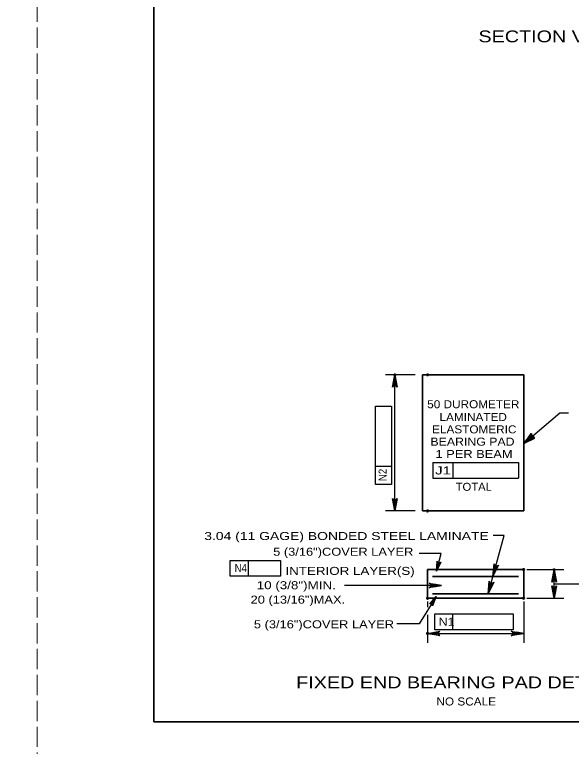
# Model space of a CAD drawing. Extents: x -11 to 79, y -154 to 0.
# Drawn here: x 33.66 to 42.01, y -43.62 to -32.65 of the extents above; entities that cross this region are included whole.
import ezdxf
from ezdxf.enums import TextEntityAlignment as Align

# ---------------------------------------------------------------- set-up
doc = ezdxf.new("R2010")
doc.units = 0
doc.header["$LTSCALE"] = 0.048
doc.header["$PDMODE"] = 32
doc.header["$PDSIZE"] = 0.024
doc.linetypes.add('LONG_DASHED', pattern=[7.5, 6, -1.5])
for name, color, linetype, lineweight in [('1', 7, 'Continuous', 25), ('2', 7, 'Continuous', 35), ('3', 7, 'Continuous', 25), ('4', 7, 'Continuous', 25), ('5', 7, 'Continuous', 25), ('6', 7, 'Continuous', 25), ('63', 7, 'LONG_DASHED', 13), ('7', 7, 'Continuous', 35)]:
    doc.layers.add(name, color=color, linetype=linetype, lineweight=lineweight)

msp = doc.modelspace()

# ---------------------------------------------------------------- hatches: boundary and pattern name
at = {"layer": '2'}
for points in [[(39.34708, -38.14675), (39.37858, -38.14675), (39.36283, -38.05225)], [(39.34708, -39.99592), (39.37858, -39.99592), (39.36283, -40.09042)], [(39.95608, -41.91), (39.95608, -41.94417), (39.85375, -41.92708)], [(41.19275, -41.91), (41.19275, -41.94417), (41.29508, -41.92708)]]:
    msp.add_hatch(color=256, dxfattribs=at).paths.add_polyline_path(points)
at = {"layer": '3'}
for points in [[(41.29508, -39.08083), (41.46142, -38.99875), (41.40317, -38.93008)], [(40.03058, -40.8995), (39.9975, -40.891), (39.9885, -40.99433)], [(41.73617, -41.07692), (41.77025, -41.07692), (41.75325, -40.97458)], [(41.73617, -41.29675), (41.77025, -41.29675), (41.75325, -41.39908)], [(39.94533, -41.46817), (39.91642, -41.45008), (39.98517, -41.37242)]]:
    msp.add_hatch(color=256, dxfattribs=at).paths.add_polyline_path(points)
at = {"layer": '5'}
for points in [[(40.89, -40.94708), (40.85208, -40.93658), (40.8395, -41.05567)], [(39.94592, -41.187), (39.94592, -41.22633), (40.064, -41.20667)], [(40.81658, -41.20292), (40.77858, -41.19242), (40.76608, -41.3115)]]:
    msp.add_hatch(color=256, dxfattribs=at).paths.add_polyline_path(points)

# ---------------------------------------------------------------- linework, layer by layer
at = {"layer": '1', "lineweight": 35}
msp.add_lwpolyline([(35.75, -43.25), (67.25, -43.25), (67.25, -22.75), (35.75, -22.75)], close=True, dxfattribs=at)
at = {"layer": '2', "lineweight": 25}
for p, q in [((39.67025, -38.05225), (39.22117, -38.05225)), ((41.83708, -38.62092), (41.96758, -38.62092)), ((39.67025, -40.09042), (39.22117, -40.09042)), ((39.85375, -41.44825), (39.85375, -41.5335)), ((41.29508, -41.44825), (41.29508, -42.06875)), ((39.85375, -41.64592), (39.85375, -42.06875)), ((39.85375, -41.92708), (41.29508, -41.92708))]:
    msp.add_line(p, q, dxfattribs=at)
for points in [[(39.36283, -38.05225), (39.39775, -38.23867), (39.38783, -38.22433), (39.37533, -38.21692), (39.36283, -38.21475), (39.35033, -38.21692), (39.33783, -38.22433), (39.32792, -38.23867), (39.36283, -38.05225), (39.33783, -38.22433), (39.35033, -38.21692), (39.36283, -38.05225), (39.36283, -38.21475), (39.37533, -38.21692), (39.36283, -38.05225), (39.38783, -38.22433)], [(41.29508, -39.08083), (41.41458, -38.93358), (41.41008, -38.95042), (41.4125, -38.96475), (41.419, -38.97567), (41.42875, -38.98383), (41.44242, -38.98858), (41.45983, -38.98683), (41.29508, -39.08083), (41.44242, -38.98858), (41.42875, -38.98383), (41.29508, -39.08083), (41.419, -38.97567), (41.4125, -38.96475), (41.29508, -39.08083), (41.41008, -38.95042)], [(39.36283, -40.09042), (39.32792, -39.904), (39.33783, -39.91833), (39.35033, -39.92575), (39.36283, -39.92792), (39.37533, -39.92575), (39.38783, -39.91833), (39.39775, -39.904), (39.36283, -40.09042), (39.38783, -39.91833), (39.37533, -39.92575), (39.36283, -40.09042), (39.36283, -39.92792), (39.35033, -39.92575), (39.36283, -40.09042), (39.33783, -39.91833)], [(40.83458, -41.0735), (40.85058, -40.8845), (40.85633, -40.901), (40.86642, -40.9115), (40.87792, -40.91692), (40.8905, -40.91817), (40.90458, -40.91433), (40.918, -40.90317), (40.83458, -41.0735), (40.90458, -40.91433), (40.8905, -40.91817), (40.83458, -41.0735), (40.87792, -40.91692), (40.86642, -40.9115), (40.83458, -41.0735), (40.85633, -40.901)], [(41.75325, -40.96983), (41.78817, -41.15625), (41.77825, -41.14192), (41.76575, -41.1345), (41.75325, -41.13233), (41.74075, -41.1345), (41.72825, -41.14192), (41.71833, -41.15625), (41.75325, -40.96983), (41.72825, -41.14192), (41.74075, -41.1345), (41.75325, -40.96983), (41.75325, -41.13233), (41.76575, -41.1345), (41.75325, -40.96983), (41.77825, -41.14192)], [(40.064, -41.20667), (39.87758, -41.24158), (39.89192, -41.23167), (39.89933, -41.21917), (39.9015, -41.20667), (39.89933, -41.19417), (39.89192, -41.18167), (39.87758, -41.17175), (40.064, -41.20667), (39.89192, -41.18167), (39.89933, -41.19417), (40.064, -41.20667), (39.9015, -41.20667), (39.89933, -41.21917), (40.064, -41.20667), (39.89192, -41.23167)], [(40.76325, -41.33133), (40.77925, -41.14233), (40.785, -41.15883), (40.79508, -41.16933), (40.80658, -41.17475), (40.81917, -41.176), (40.83325, -41.17217), (40.84667, -41.161), (40.76325, -41.33133), (40.83325, -41.17217), (40.81917, -41.176), (40.76325, -41.33133), (40.80658, -41.17475), (40.79508, -41.16933), (40.76325, -41.33133), (40.785, -41.15883)], [(41.75325, -41.39908), (41.71833, -41.21267), (41.72825, -41.227), (41.74075, -41.23442), (41.75325, -41.23658), (41.76575, -41.23442), (41.77825, -41.227), (41.78817, -41.21267), (41.75325, -41.39908), (41.77825, -41.227), (41.76575, -41.23442), (41.75325, -41.39908), (41.75325, -41.23658), (41.74075, -41.23442), (41.75325, -41.39908), (41.72825, -41.227)], [(39.85375, -41.92708), (40.04017, -41.89217), (40.02583, -41.90208), (40.01842, -41.91458), (40.01625, -41.92708), (40.01842, -41.93958), (40.02583, -41.95208), (40.04017, -41.962), (39.85375, -41.92708), (40.02583, -41.95208), (40.01842, -41.93958), (39.85375, -41.92708), (40.01625, -41.92708), (40.01842, -41.91458), (39.85375, -41.92708), (40.02583, -41.90208)], [(41.29508, -41.92708), (41.10867, -41.962), (41.123, -41.95208), (41.13042, -41.93958), (41.13258, -41.92708), (41.13042, -41.91458), (41.123, -41.90208), (41.10867, -41.89217), (41.29508, -41.92708), (41.123, -41.90208), (41.13042, -41.91458), (41.29508, -41.92708), (41.13258, -41.92708), (41.13042, -41.93958), (41.29508, -41.92708), (41.123, -41.95208)]]:
    msp.add_lwpolyline(points, dxfattribs=at)
for points in [[(39.34708, -38.14675), (39.37858, -38.14675), (39.36283, -38.05225)], [(39.34708, -39.99592), (39.37858, -39.99592), (39.36283, -40.09042)], [(39.95608, -41.91), (39.95608, -41.94417), (39.85375, -41.92708)], [(41.19275, -41.91), (41.19275, -41.94417), (41.29508, -41.92708)]]:
    msp.add_lwpolyline(points, close=True, dxfattribs=at)
at = {"layer": '3'}
for p, q in [((39.36283, -40.09042), (39.36283, -38.05225)), ((39.0755, -39.69758), (39.0755, -38.52175)), ((39.0755, -38.52175), (39.31167, -38.52175)), ((41.29508, -39.08083), (41.83708, -38.62092)), ((39.31167, -39.42375), (39.0755, -39.42375)), ((39.93267, -39.36633), (41.21867, -39.36633)), ((39.93267, -39.36633), (39.93267, -39.60258)), ((40.23508, -39.36633), (40.23508, -39.60258)), ((41.21867, -39.36633), (41.21867, -39.60258)), ((39.93267, -39.60258), (41.21867, -39.60258)), ((40.05742, -40.72683), (39.72775, -40.72683)), ((39.98842, -40.99433), (40.05742, -40.72683)), ((36.89267, -40.8345), (37.64908, -40.8345)), ((37.1665, -41.07067), (37.1665, -40.8345)), ((37.64908, -40.8345), (37.64908, -41.07067)), ((41.34425, -40.96983), (41.89492, -40.96983)), ((41.75325, -41.39908), (41.75325, -40.96983)), ((41.75325, -41.18442), (43.2595, -41.18442)), ((41.34425, -41.39908), (41.89492, -41.39908)), ((39.96108, -41.87167), (39.96108, -41.63542)), ((39.96108, -41.63542), (41.13683, -41.63542)), ((40.23483, -41.87167), (40.23483, -41.63542)), ((41.13683, -41.63542), (41.13683, -41.87167)), ((41.13683, -41.87167), (39.96108, -41.87167))]:
    msp.add_line(p, q, dxfattribs=at)
for points in [[(39.31167, -38.52175), (39.31167, -39.69758), (39.0755, -39.69758)], [(37.64908, -41.07067), (36.89267, -41.07067), (36.89267, -40.8345)], [(39.98842, -40.99433), (39.99858, -40.84292), (40.00342, -40.85608), (40.01167, -40.86433), (40.02092, -40.86842), (40.031, -40.86925), (40.04217, -40.86608), (40.05275, -40.85692), (39.98842, -40.99433), (40.04217, -40.86608), (40.031, -40.86925), (39.98842, -40.99433), (40.02092, -40.86842), (40.01167, -40.86433), (39.98842, -40.99433), (40.00342, -40.85608)], [(39.98517, -41.37242), (39.728, -41.78333), (39.39375, -41.78333)], [(39.98517, -41.37242), (39.92975, -41.51367), (39.92908, -41.49967), (39.92375, -41.48942), (39.91617, -41.48258), (39.90683, -41.47875), (39.89517, -41.4785), (39.88233, -41.484), (39.98517, -41.37242), (39.89517, -41.4785), (39.90683, -41.47875), (39.98517, -41.37242), (39.91617, -41.48258), (39.92375, -41.48942), (39.98517, -41.37242), (39.92908, -41.49967)]]:
    msp.add_lwpolyline(points, dxfattribs=at)
for points in [[(41.29508, -39.08083), (41.46142, -38.99875), (41.40317, -38.93008)], [(40.03058, -40.8995), (39.9975, -40.891), (39.9885, -40.99433)], [(41.73617, -41.07692), (41.77025, -41.07692), (41.75325, -40.97458)], [(41.73617, -41.29675), (41.77025, -41.29675), (41.75325, -41.39908)], [(39.94533, -41.46817), (39.91642, -41.45008), (39.98517, -41.37242)]]:
    msp.add_lwpolyline(points, close=True, dxfattribs=at)
msp.add_point((41.75325, -40.96983), dxfattribs=at)
at = {"layer": '4', "lineweight": 35}
for p, q in [((39.77983, -38.05225), (41.29508, -38.05225)), ((39.77983, -38.05225), (39.77983, -40.09042)), ((41.29508, -38.05225), (41.29508, -40.09042)), ((39.77983, -40.09042), (41.29508, -40.09042)), ((41.29508, -40.96983), (39.85375, -40.96983)), ((39.85375, -40.96983), (39.85375, -41.39908)), ((41.29508, -41.39908), (41.29508, -40.96983)), ((41.217, -41.0735), (39.92867, -41.0735)), ((41.217, -41.33133), (39.92867, -41.33133)), ((39.85375, -41.39908), (41.29508, -41.39908))]:
    msp.add_line(p, q, dxfattribs=at)
at = {"layer": '5'}
for p, q in [((40.76325, -41.33133), (41.00417, -40.46058)), ((40.064, -41.20667), (38.61067, -41.20667))]:
    msp.add_line(p, q, dxfattribs=at)
for points in [[(40.89, -40.94708), (40.85208, -40.93658), (40.8395, -41.05567)], [(39.94592, -41.187), (39.94592, -41.22633), (40.064, -41.20667)], [(40.81658, -41.20292), (40.77858, -41.19242), (40.76608, -41.3115)]]:
    msp.add_lwpolyline(points, close=True, dxfattribs=at)
at = {"layer": '6'}
msp.add_line((41.00417, -40.46058), (40.83567, -40.46058), dxfattribs=at)
at = {"layer": '63'}
for points in [[(0, -44), (34, -44), (34, -22), (0, -22)], [(34, -44), (68, -44), (68, -22), (34, -22)]]:
    msp.add_lwpolyline(points, close=True, dxfattribs=at)
at = {"layer": '7'}
for p in [(39.36283, -38.05225), (39.85375, -38.05225), (39.85375, -40.09042), (41.29508, -40.96983), (39.85375, -41.39908), (41.29508, -41.39908), (39.85375, -41.92708)]:
    msp.add_point(p, dxfattribs=at)

# ---------------------------------------------------------------- texts
at = {"layer": '3'}
for s, height, width, p in [('SECTION VIEW AT BEARING', 0.1772, 1.25, (42.63338, -33.06958)), ('50 DUROMETER', 0.12, 1.1, (40.54012, -38.55258)), ('LAMINATED', 0.12, 1.1, (40.53854, -38.74458)), ('ELASTOMERIC', 0.12, 1.1, (40.55442, -38.92917)), ('BEARING PAD', 0.12, 1.15, (40.52767, -39.11375)), ('1 PER BEAM', 0.12, 1.2, (40.55117, -39.29842)), ('TOTAL', 0.12, 1.05, (40.54679, -39.78942)), ('3.04 (11 GAGE) BONDED STEEL LAMINATE', 0.12, 1.3, (38.63817, -40.52725)), ('5 (3/16")COVER LAYER', 0.12, 1.2, (38.58983, -40.76258)), ('N4', 0.12, 0.9, (37.05254, -41.00625)), ('INTERIOR LAYER(S)', 0.12, 1.25, (38.69171, -41.04992)), ('10 (3/8")MIN.', 0.12, 1.25, (37.88537, -41.26433)), ('20 (13/16")MAX.', 0.12, 1.2, (37.90921, -41.48008)), ('5 (3/16")COVER LAYER', 0.12, 1.2, (38.30042, -41.84992)), ('N1', 0.12, 1.15, (40.13979, -41.81233)), ('FIXED END BEARING PAD DETAIL', 0.1772, 1.25, (40.28683, -42.749)), ('NO SCALE', 0.12, 1.1, (40.43337, -43.00658))]:
    msp.add_text(s, height=height, dxfattribs=dict(at, width=width)).set_placement(p, align=Align.CENTER)
for s, rotation, width, p in [('N2', 90, 0.9, (39.23967, -39.55204)), ('J1', 359.938, 1.4, (40.08644, -39.54455))]:
    msp.add_text(s, height=0.12, rotation=rotation, dxfattribs=dict(at, width=width)).set_placement(p, align=Align.CENTER)

doc.saveas('drawing.dxf')
